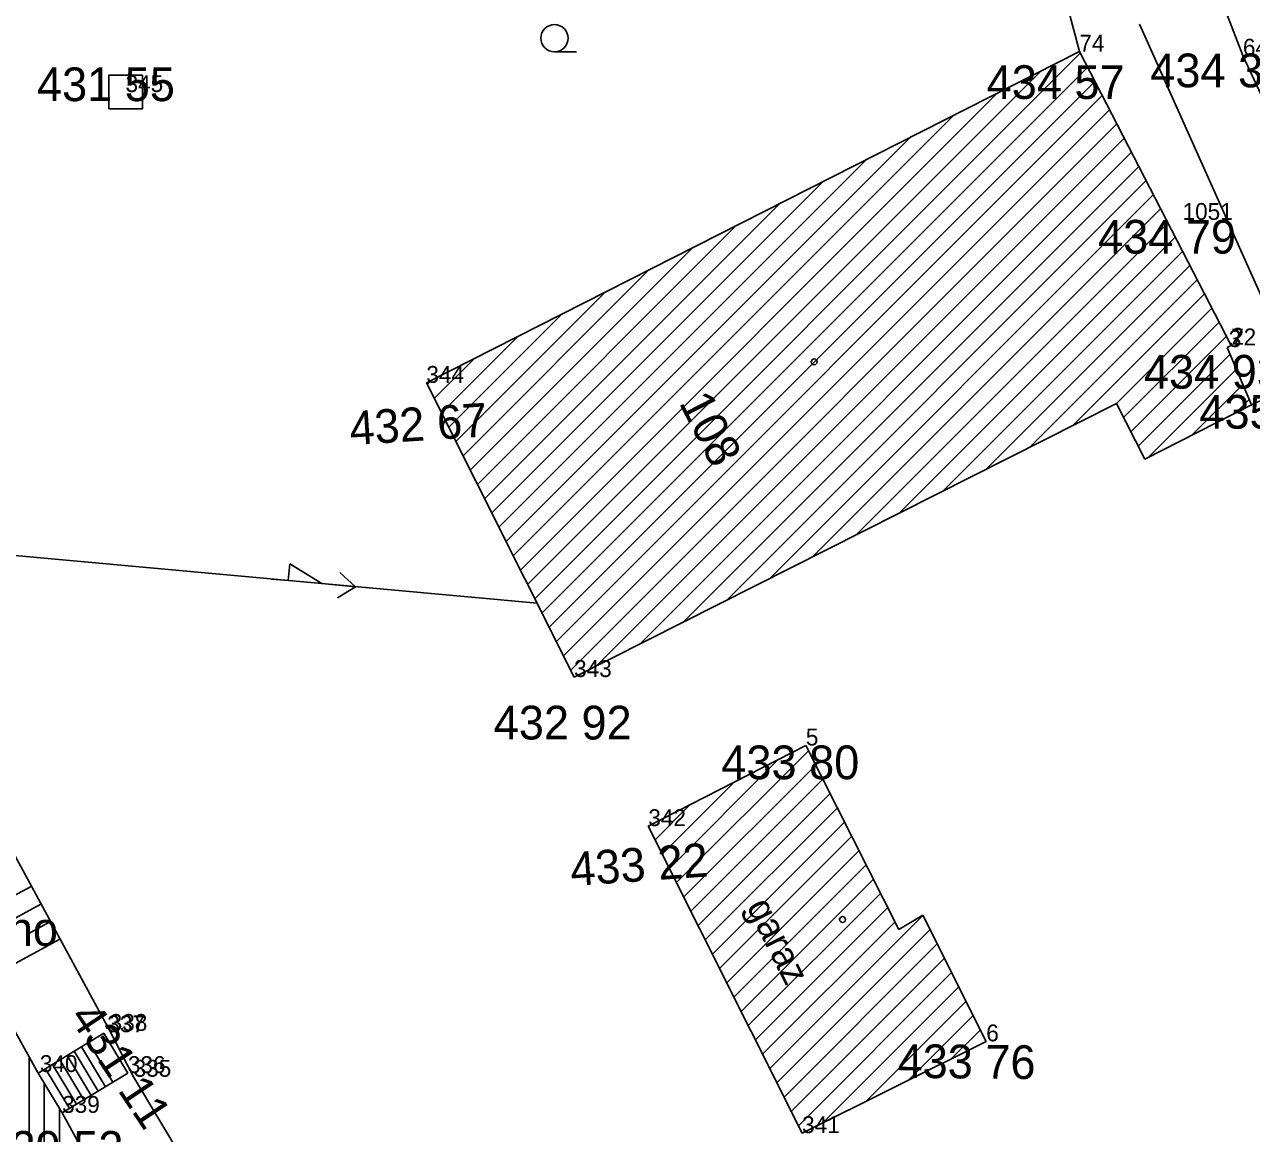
# Model space of a CAD drawing. Extents: x -559180 to -551373, y -1076947 to -1072071.
# Drawn here: x -553982.24 to -553945.87, y -1073894.88 to -1073862.01 of the extents above; entities that cross this region are included whole.
import ezdxf

# ---------------------------------------------------------------- set-up
doc = ezdxf.new("R2010")
doc.units = 0
for name, color, linetype in [('12_PLOTY', 7, 'Continuous'), ('14_BUDOVY', 7, 'Continuous'), ('17_KOMUNIKACE', 7, 'Continuous'), ('18_POLOHOPIS', 7, 'Continuous'), ('1_VODA_ZN', 7, 'Continuous'), ('20_EL_ZN', 7, 'Continuous'), ('26_SRAFY', 7, 'Continuous'), ('28_VODA', 7, 'Continuous'), ('32', 7, 'Continuous'), ('3_BODY', 7, 'Continuous'), ('45_ZN_KULTURY', 7, 'Continuous'), ('47_ZN_STAV_OBJ$', 7, 'Continuous'), ('50_TEPLO_ZN', 7, 'Continuous'), ('52_POPIS_UCELOVY', 7, 'Continuous'), ('54_C_POPISNA', 7, 'Continuous'), ('6_VYSKY', 7, 'Continuous'), ('NNnadzemní', 7, 'Continuous')]:
    doc.layers.add(name, color=color, linetype=linetype)

# ---------------------------------------------------------------- blocks, each defined once
blk = doc.blocks.new('SA')
at = {"layer": '50_TEPLO_ZN'}
blk.add_lwpolyline([(-0.5, -0.5), (0.5, -0.5), (0.5, 0.5), (-0.5, 0.5)], close=True, dxfattribs=at)
blk = doc.blocks.new('BZ')
at = {"layer": '47_ZN_STAV_OBJ$'}
blk.add_circle((0, 0), 0.0875, dxfattribs=at)
blk = doc.blocks.new('ZAHRAD')
at = {"layer": '45_ZN_KULTURY'}
blk.add_line((0, 0), (0.65, 0.003), dxfattribs=at)
blk.add_circle((0, 0.403), 0.403, dxfattribs=at)
blk = doc.blocks.new('POINT_DISPLAY')
blk.add_line((0, 0), (0, 0))
blk = doc.blocks.new('ELNN')
at = {"layer": '20_EL_ZN'}
for p, q in [((0.5, 0), (0.5, 0.5)), ((0.5, 0.5), (1.5, 0)), ((0, 0), (0.5, 0)), ((1.5, 0), (2.5, 0))]:
    blk.add_line(p, q, dxfattribs=at)
blk.add_lwpolyline([(2, 0.375), (2.5, 0), (2, -0.375)], dxfattribs=at)

msp = doc.modelspace()

# ---------------------------------------------------------------- linework, layer by layer
at = {"layer": '12_PLOTY'}
for p, q in [((-553950.97, -1073862.81), (-553951.34, -1073861.4)), ((-553979.72, -1073891.84), (-553992.2, -1073868.86)), ((-553979.01, -1073893.2), (-553979.72, -1073891.84)), ((-553977.37, -1073895.94), (-553979.01, -1073893.2))]:
    msp.add_line(p, q, dxfattribs=at)
at = {"layer": '14_BUDOVY'}
for p, q in [((-553970.33, -1073872.63), (-553950.97, -1073862.81)), ((-553950.97, -1073862.81), (-553946.47, -1073871.52)), ((-553946.585, -1073871.58), (-553946.47, -1073871.52)), ((-553946.47, -1073871.52), (-553946.585, -1073871.58)), ((-553946.585, -1073871.58), (-553945.87, -1073873.28)), ((-553965.95, -1073881.35), (-553970.33, -1073872.63)), ((-553949.873, -1073873.239), (-553965.95, -1073881.35)), ((-553949.03, -1073874.89), (-553949.873, -1073873.239)), ((-553945.87, -1073873.28), (-553949.03, -1073874.89)), ((-553963.75, -1073885.77), (-553959.08, -1073883.38)), ((-553959.08, -1073883.38), (-553956.32, -1073888.83)), ((-553959.19, -1073894.87), (-553963.75, -1073885.77)), ((-553956.32, -1073888.83), (-553955.61, -1073888.41)), ((-553955.61, -1073888.41), (-553953.73, -1073892.15)), ((-553953.73, -1073892.15), (-553959.19, -1073894.87))]:
    msp.add_line(p, q, dxfattribs=at)
at = {"layer": '17_KOMUNIKACE'}
for p, q in [((-553950.79, -1073850.81), (-553946.12, -1073862.93)), ((-553943.51, -1073874.68), (-553949.19, -1073862)), ((-553946.12, -1073862.93), (-553940.4, -1073875.29))]:
    msp.add_line(p, q, dxfattribs=at)
at = {"layer": '18_POLOHOPIS'}
for p, q in [((-553945.88, -1073873.28), (-553945.16, -1073872.98)), ((-553979.892, -1073891.911), (-553981.842, -1073893.091)), ((-553979.892, -1073891.911), (-553979.18, -1073893.09)), ((-553980.059, -1073893.623), (-553980.771, -1073892.444)), ((-553979.845, -1073893.494), (-553980.557, -1073892.315)), ((-553979.631, -1073893.365), (-553980.343, -1073892.186)), ((-553980.701, -1073894.011), (-553981.413, -1073892.832)), ((-553980.487, -1073893.882), (-553981.199, -1073892.703)), ((-553980.273, -1073893.753), (-553980.985, -1073892.574)), ((-553981.13, -1073894.27), (-553981.842, -1073893.091)), ((-553980.915, -1073894.14), (-553981.627, -1073892.961)), ((-553979.18, -1073893.09), (-553981.13, -1073894.27))]:
    msp.add_line(p, q, dxfattribs=at)
at = {"layer": '26_SRAFY'}
for p, q in [((-553982.707, -1073887.919), (-553982.045, -1073887.559)), ((-553983.963, -1073889.276), (-553981.762, -1073888.081)), ((-553982.137, -1073888.96), (-553981.478, -1073888.602)), ((-553983.386, -1073890.314), (-553981.195, -1073889.124))]:
    msp.add_line(p, q, dxfattribs=at)
at = {"layer": '28_VODA'}
for p, q in [((-553981.842, -1073893.091), (-553987.22, -1073883.42)), ((-553975.62, -1073904.23), (-553981.13, -1073894.27))]:
    msp.add_line(p, q, dxfattribs=at)
at = {"layer": '32'}
for p, q in [((-553967.116, -1073879.029), (-553950.945, -1073862.859)), ((-553967.328, -1073878.606), (-553952.112, -1073863.389)), ((-553966.903, -1073879.453), (-553950.728, -1073863.278)), ((-553966.69, -1073879.877), (-553950.511, -1073863.698)), ((-553967.541, -1073878.182), (-553953.403, -1073864.044)), ((-553966.477, -1073880.3), (-553950.295, -1073864.117)), ((-553967.754, -1073877.759), (-553954.695, -1073864.699)), ((-553966.265, -1073880.724), (-553950.078, -1073864.537)), ((-553966.052, -1073881.147), (-553949.861, -1073864.957)), ((-553967.967, -1073877.335), (-553955.986, -1073865.354)), ((-553965.28, -1073881.012), (-553949.644, -1073865.376)), ((-553963.995, -1073880.364), (-553949.427, -1073865.796)), ((-553968.18, -1073876.911), (-553957.278, -1073866.009)), ((-553962.711, -1073879.716), (-553949.211, -1073866.215)), ((-553968.392, -1073876.488), (-553958.569, -1073866.665)), ((-553961.427, -1073879.068), (-553948.994, -1073866.635)), ((-553960.142, -1073878.42), (-553948.777, -1073867.055)), ((-553968.605, -1073876.064), (-553959.861, -1073867.32)), ((-553958.858, -1073877.772), (-553948.56, -1073867.474)), ((-553968.818, -1073875.64), (-553961.152, -1073867.975)), ((-553957.573, -1073877.124), (-553948.343, -1073867.894)), ((-553956.289, -1073876.476), (-553948.127, -1073868.314)), ((-553969.031, -1073875.217), (-553962.444, -1073868.63)), ((-553955.005, -1073875.828), (-553947.91, -1073868.733)), ((-553953.72, -1073875.18), (-553947.693, -1073869.153)), ((-553969.243, -1073874.793), (-553963.735, -1073869.285)), ((-553952.436, -1073874.532), (-553947.476, -1073869.572)), ((-553969.456, -1073874.37), (-553965.026, -1073869.94)), ((-553951.152, -1073873.884), (-553947.259, -1073869.992)), ((-553969.669, -1073873.946), (-553966.318, -1073870.595)), ((-553949.872, -1073873.241), (-553947.043, -1073870.412)), ((-553949.657, -1073873.662), (-553946.826, -1073870.831)), ((-553969.882, -1073873.522), (-553967.609, -1073871.25)), ((-553949.442, -1073874.083), (-553946.609, -1073871.251)), ((-553949.227, -1073874.505), (-553946.501, -1073871.779)), ((-553970.095, -1073873.099), (-553968.901, -1073871.905)), ((-553948.919, -1073874.833), (-553946.313, -1073872.227)), ((-553970.307, -1073872.675), (-553970.192, -1073872.56)), ((-553947.621, -1073874.172), (-553946.124, -1073872.675)), ((-553946.324, -1073873.511), (-553945.936, -1073873.123)), ((-553962.91, -1073887.446), (-553959.001, -1073883.536)), ((-553963.123, -1073887.022), (-553959.901, -1073883.8)), ((-553962.698, -1073887.87), (-553958.787, -1073883.959)), ((-553963.335, -1073886.598), (-553961.204, -1073884.467)), ((-553962.485, -1073888.294), (-553958.573, -1073884.381)), ((-553962.273, -1073888.718), (-553958.359, -1073884.804)), ((-553963.548, -1073886.174), (-553962.508, -1073885.134)), ((-553962.06, -1073889.142), (-553958.145, -1073885.226)), ((-553961.848, -1073889.566), (-553957.931, -1073885.649)), ((-553961.636, -1073889.99), (-553957.717, -1073886.071)), ((-553961.423, -1073890.414), (-553957.503, -1073886.494)), ((-553961.211, -1073890.837), (-553957.289, -1073886.916)), ((-553960.998, -1073891.261), (-553957.075, -1073887.339)), ((-553960.786, -1073891.685), (-553956.861, -1073887.761)), ((-553960.573, -1073892.109), (-553956.647, -1073888.183)), ((-553960.148, -1073892.957), (-553955.607, -1073888.416)), ((-553960.361, -1073892.533), (-553956.433, -1073888.606)), ((-553959.936, -1073893.381), (-553955.394, -1073888.839)), ((-553959.724, -1073893.805), (-553955.181, -1073889.263)), ((-553959.511, -1073894.229), (-553954.968, -1073889.686)), ((-553959.299, -1073894.653), (-553954.756, -1073890.11)), ((-553958.571, -1073894.561), (-553954.543, -1073890.533)), ((-553957.303, -1073893.93), (-553954.33, -1073890.957)), ((-553956.034, -1073893.298), (-553954.117, -1073891.38)), ((-553954.766, -1073892.666), (-553953.904, -1073891.804)), ((-553982.11, -1073897.402), (-553982.11, -1073892.609)), ((-553981.66, -1073898.208), (-553981.66, -1073893.392)), ((-553981.21, -1073899.015), (-553981.21, -1073894.138))]:
    msp.add_line(p, q, dxfattribs=at)
at = {"layer": 'NNnadzemní'}
msp.add_line((-553985.28, -1073877.5), (-553967.048, -1073879.165), dxfattribs=at)

# ---------------------------------------------------------------- block references
at = {"layer": '1_VODA_ZN'}
for p in [(-553950.97, -1073862.81), (-553946.12, -1073862.93), (-553979.25, -1073864.01), (-553947.91, -1073867.8), (-553946.47, -1073871.52), (-553970.33, -1073872.63), (-553945.88, -1073873.28), (-553945.87, -1073873.28), (-553965.95, -1073881.35), (-553959.08, -1073883.38), (-553963.75, -1073885.77), (-553979.79, -1073891.88), (-553979.72, -1073891.84), (-553953.73, -1073892.15), (-553981.79, -1073893.06), (-553979.18, -1073893.09), (-553979.01, -1073893.2), (-553981.13, -1073894.27), (-553959.19, -1073894.87)]:
    msp.add_blockref('POINT_DISPLAY', p, dxfattribs=at)
at = {"layer": '20_EL_ZN', "xscale": 0.9999995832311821, "yscale": 0.999999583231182, "rotation": -5.2179079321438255}
msp.add_blockref('ELNN', (-553974.926, -1073878.446), dxfattribs=at)
at = {"layer": '45_ZN_KULTURY'}
msp.add_blockref('ZAHRAD', (-553966.534, -1073862.817), dxfattribs=at)
at = {"layer": '47_ZN_STAV_OBJ$'}
for p in [(-553958.832, -1073872.008), (-553957.99, -1073888.54)]:
    msp.add_blockref('BZ', p, dxfattribs=at)
at = {"layer": '50_TEPLO_ZN'}
msp.add_blockref('SA', (-553979.25, -1073864.01), dxfattribs=at)

# ---------------------------------------------------------------- texts
at = {"layer": '3_BODY'}
for s, p in [('74', (-553950.97, -1073862.81)), ('64', (-553946.12, -1073862.93)), ('345', (-553979.25, -1073864.01)), ('1051', (-553947.91, -1073867.8)), ('3', (-553946.54, -1073871.57)), ('72', (-553946.47, -1073871.52)), ('2', (-553946.46, -1073871.5)), ('344', (-553970.33, -1073872.63)), ('343', (-553965.95, -1073881.35)), ('5', (-553959.08, -1073883.38)), ('342', (-553963.75, -1073885.77)), ('337', (-553979.79, -1073891.88)), ('338', (-553979.72, -1073891.84)), ('6', (-553953.73, -1073892.15)), ('340', (-553981.79, -1073893.06)), ('336', (-553979.18, -1073893.09)), ('335', (-553979.01, -1073893.2)), ('339', (-553981.13, -1073894.27)), ('341', (-553959.19, -1073894.87))]:
    msp.add_text(s, height=0.5, dxfattribs=at).set_placement(p)
at = {"layer": '52_POPIS_UCELOVY'}
msp.add_text('garaz', height=0.8, rotation=296.6154, dxfattribs=at).set_placement((-553960.85, -1073888.152))
at = {"layer": '54_C_POPISNA'}
msp.add_text('108', height=1, rotation=297.1187, dxfattribs=at).set_placement((-553962.854, -1073873.215))
at = {"layer": '6_VYSKY'}
for s, p in [('434 36', (-553948.867, -1073863.869)), ('431 55', (-553981.876, -1073864.28)), ('434 57', (-553953.718, -1073864.216)), ('434 79', (-553950.415, -1073868.8)), ('434 93', (-553949.056, -1073872.803)), ('435 21', (-553947.41, -1073873.989)), ('432 92', (-553968.333, -1073883.202)), ('433 80', (-553961.585, -1073884.38)), ('429 39 dno', (-553987.945, -1073889.32)), ('429 52', (-553983.404, -1073895.81))]:
    msp.add_text(s, height=1, dxfattribs=at).set_placement(p)
for s, rotation, p in [('432 67', 3.692, (-553972.58, -1073874.48)), ('433 22', 4.0364, (-553966.03, -1073887.549)), ('431 11', 303.6615, (-553980.942, -1073891.432)), ('433 76', 359.4344, (-553956.364, -1073893.23))]:
    msp.add_text(s, height=1, rotation=rotation, dxfattribs=at).set_placement(p)

doc.saveas('drawing.dxf')
